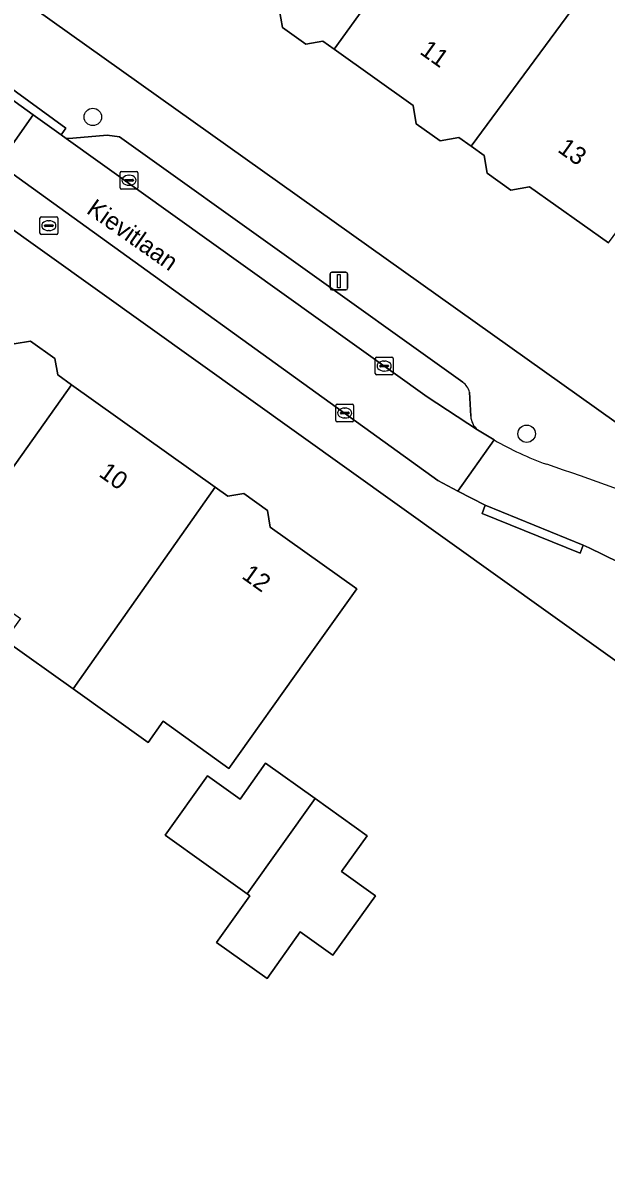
# Model space of a CAD drawing. Extents: x 161772 to 163126, y 383092 to 383917.
# Drawn here: x 162665.1 to 162697.9, y 383739.9 to 383803.5 of the extents above; entities that cross this region are included whole.
import ezdxf

# ---------------------------------------------------------------- set-up
doc = ezdxf.new("R2010")
doc.units = 0
for name, color, linetype in [('IMGEO_Boom', 7, 'Continuous'), ('IMGEO_Brandkraan', 7, 'Continuous'), ('IMGEO_Erf', 7, 'Continuous'), ('IMGEO_Kolk', 7, 'Continuous'), ('IMGEO_Lichtmast', 7, 'Continuous'), ('IMGEO_Openbare_ruimte_label', 7, 'Continuous'), ('IMGEO_Pand', 7, 'Continuous'), ('IMGEO_Pand_nummerreeks', 7, 'Continuous'), ('IMGEO_Parkeervlak_open', 7, 'Continuous'), ('IMGEO_Rijbaan_lokaal_open', 7, 'Continuous'), ('IMGEO_Rioolput', 7, 'Continuous'), ('IMGEO_Voetpad_open', 7, 'Continuous')]:
    doc.layers.add(name, color=color, linetype=linetype)

msp = doc.modelspace()

# ---------------------------------------------------------------- linework, layer by layer
at = {"layer": 'IMGEO_Boom'}
for centre in [(162669.036, 383798.201), (162693.439, 383780.386)]:
    msp.add_circle(centre, 0.489, dxfattribs=at)
at = {"layer": 'IMGEO_Brandkraan'}
for p, q in [((162666.135, 383792.588), (162666.987, 383792.588)), ((162666.06, 383791.662), (162666.06, 383792.514)), ((162666.319, 383792.082), (162666.319, 383792.094)), ((162666.757, 383792.045), (162666.359, 383792.045)), ((162666.362, 383792.131), (162666.76, 383792.131)), ((162666.548, 383792.368), (162666.573, 383792.368)), ((162666.803, 383792.094), (162666.803, 383792.082)), ((162667.061, 383792.514), (162667.061, 383791.662)), ((162666.987, 383791.588), (162666.135, 383791.588)), ((162666.571, 383791.808), (162666.546, 383791.808))]:
    msp.add_line(p, q, dxfattribs=at)
for points in [[(162666.135, 383792.588), (162666.987, 383792.588)], [(162666.06, 383791.662), (162666.06, 383792.514)], [(162667.061, 383792.514), (162667.061, 383791.662)], [(162666.987, 383791.588), (162666.135, 383791.588)]]:
    msp.add_lwpolyline(points, dxfattribs=at)
for centre, radius, start, end in [((162666.137, 383792.512), 0.0765, 91.55205, 178.44795), ((162666.137, 383792.512), 0.0765, 91.55205, 178.44795), ((162666.985, 383792.512), 0.0765, 1.55205, 88.44795), ((162666.985, 383792.512), 0.0765, 1.55205, 88.44795), ((162666.359, 383792.091), 0.0403, 85.87752, 175.75265), ((162666.356, 383792.081), 0.0366, 178.93798, 274.71019), ((162666.76, 383792.088), 0.043, 264.86636, 352.45326), ((162666.764, 383792.093), 0.0386, 1.73085, 96.63898), ((162666.137, 383791.664), 0.0765, 181.55205, 268.44795), ((162666.137, 383791.664), 0.0765, 181.55205, 268.44795), ((162666.985, 383791.664), 0.0765, 271.55205, 358.44795), ((162666.985, 383791.664), 0.0765, 271.55205, 358.44795)]:
    msp.add_arc(centre, radius, start, end, dxfattribs=at)
for centre, major_axis, ratio, start_param, end_param in [((162666.547, 383792.088), (-0.387, 0.002), 0.722429, 4.712389, 7.853982), ((162666.572, 383792.088), (-0.39, 0.002), 0.717154, 1.570796, 4.712389)]:
    msp.add_ellipse(centre, major_axis=major_axis, ratio=ratio, start_param=start_param, end_param=end_param, dxfattribs=at)
at = {"layer": 'IMGEO_Erf'}
for points in [[(162625.12, 383833.199), (162736.047, 383754.285), (162778.448, 383794.471), (162754.257, 383820.906)], [(162698.037, 383791.117), (162693.596, 383794.271), (162692.551, 383794.093), (162691.22, 383795.038), (162691.052, 383796.028), (162690.316, 383796.551), (162689.628, 383797.039), (162688.579, 383796.862), (162687.232, 383797.819), (162687.056, 383798.853), (162682.605, 383802.014), (162681.969, 383802.466), (162681.013, 383802.304), (162679.699, 383803.237), (162679.524, 383804.273)], [(162664.61, 383785.44), (162665.533, 383785.595), (162666.902, 383784.62), (162667.058, 383783.693), (162667.831, 383783.143), (162675.913, 383777.39), (162676.636, 383776.875), (162677.521, 383777.024), (162678.858, 383776.073), (162679.016, 383775.13), (162683.888, 383771.662), (162680.989, 383767.589), (162676.693, 383761.571), (162672.997, 383764.221), (162672.15, 383763.031), (162667.924, 383766.039), (162664.083, 383768.773)]]:
    msp.add_lwpolyline(points, dxfattribs=at)
for points in [[(162657.832, 383796.659), (162637.23, 383811.064), (162613.678, 383828.007), (162567.812, 383798.14), (162600.13, 383750), (162612.632, 383731.377), (162614.76, 383728.311), (162636.946, 383695.216), (162638.817, 383692.373), (162682.627, 383718.822), (162703.454, 383731.664), (162710.617, 383736.394), (162726.651, 383747.451), (162723.086, 383750)], [(162677.865, 383754.402), (162677.715, 383754.509), (162673.1, 383757.805), (162675.49, 383761.149), (162677.316, 383759.844), (162678.756, 383761.859), (162681.544, 383759.867), (162684.469, 383757.776), (162683.031, 383755.764), (162684.93, 383754.407), (162682.541, 383751.062), (162680.706, 383752.372), (162678.835, 383749.753), (162675.994, 383751.782)]]:
    msp.add_lwpolyline(points, close=True, dxfattribs=at)
at = {"layer": 'IMGEO_Kolk'}
for p, q in [((162684.923, 383783.768), (162684.923, 383784.62)), ((162684.998, 383784.694), (162685.85, 383784.694)), ((162685.411, 383784.474), (162685.436, 383784.474)), ((162685.924, 383784.62), (162685.924, 383783.768)), ((162685.85, 383783.694), (162684.998, 383783.694)), ((162685.182, 383784.188), (162685.182, 383784.2)), ((162685.62, 383784.151), (162685.222, 383784.151)), ((162685.225, 383784.237), (162685.623, 383784.237)), ((162685.434, 383783.914), (162685.409, 383783.914)), ((162685.666, 383784.2), (162685.666, 383784.188)), ((162682.706, 383781.127), (162682.706, 383781.979)), ((162682.781, 383782.053), (162683.633, 383782.053)), ((162683.194, 383781.833), (162683.219, 383781.833)), ((162683.707, 383781.979), (162683.707, 383781.127)), ((162682.965, 383781.547), (162682.965, 383781.559)), ((162683.403, 383781.51), (162683.005, 383781.51)), ((162683.008, 383781.596), (162683.406, 383781.596)), ((162683.217, 383781.273), (162683.192, 383781.273)), ((162683.449, 383781.559), (162683.449, 383781.547)), ((162683.633, 383781.053), (162682.781, 383781.053))]:
    msp.add_line(p, q, dxfattribs=at)
for points in [[(162684.923, 383783.768), (162684.923, 383784.62)], [(162684.998, 383784.694), (162685.85, 383784.694)], [(162685.924, 383784.62), (162685.924, 383783.768)], [(162685.85, 383783.694), (162684.998, 383783.694)], [(162682.706, 383781.127), (162682.706, 383781.979)], [(162682.781, 383782.053), (162683.633, 383782.053)], [(162683.707, 383781.979), (162683.707, 383781.127)], [(162683.633, 383781.053), (162682.781, 383781.053)]]:
    msp.add_lwpolyline(points, dxfattribs=at)
for centre, radius, start, end in [((162685, 383784.618), 0.0765, 91.55205, 178.44795), ((162685, 383784.618), 0.0765, 91.55205, 178.44795), ((162685.848, 383784.618), 0.0765, 1.55205, 88.44795), ((162685.848, 383784.618), 0.0765, 1.55205, 88.44795), ((162685, 383783.77), 0.0765, 181.55205, 268.44795), ((162685, 383783.77), 0.0765, 181.55205, 268.44795), ((162685.222, 383784.197), 0.0403, 85.87752, 175.75265), ((162685.219, 383784.187), 0.0366, 178.93798, 274.71019), ((162685.623, 383784.194), 0.043, 264.86636, 352.45326), ((162685.627, 383784.199), 0.0386, 1.73085, 96.63898), ((162685.848, 383783.77), 0.0765, 271.55205, 358.44795), ((162685.848, 383783.77), 0.0765, 271.55205, 358.44795), ((162682.783, 383781.977), 0.0765, 91.55205, 178.44795), ((162682.783, 383781.977), 0.0765, 91.55205, 178.44795), ((162683.631, 383781.977), 0.0765, 1.55205, 88.44795), ((162683.631, 383781.977), 0.0765, 1.55205, 88.44795), ((162682.783, 383781.129), 0.0765, 181.55205, 268.44795), ((162682.783, 383781.129), 0.0765, 181.55205, 268.44795), ((162683.005, 383781.556), 0.0403, 85.87752, 175.75265), ((162683.002, 383781.546), 0.0366, 178.93798, 274.71019), ((162683.406, 383781.553), 0.043, 264.86636, 352.45326), ((162683.41, 383781.558), 0.0386, 1.73085, 96.63898), ((162683.631, 383781.129), 0.0765, 271.55205, 358.44795), ((162683.631, 383781.129), 0.0765, 271.55205, 358.44795)]:
    msp.add_arc(centre, radius, start, end, dxfattribs=at)
for centre, major_axis, ratio, start_param, end_param in [((162685.41, 383784.194), (-0.387, 0.002), 0.722429, 4.712389, 7.853982), ((162685.435, 383784.194), (-0.39, 0.002), 0.717154, 1.570796, 4.712389), ((162683.193, 383781.553), (-0.387, 0.002), 0.722429, 4.712389, 7.853982), ((162683.218, 383781.553), (-0.39, 0.002), 0.717154, 1.570796, 4.712389)]:
    msp.add_ellipse(centre, major_axis=major_axis, ratio=ratio, start_param=start_param, end_param=end_param, dxfattribs=at)
at = {"layer": 'IMGEO_Lichtmast'}
for p, q in [((162682.479, 383789.472), (162683.269, 383789.472)), ((162683.269, 383789.472), (162682.479, 383789.472)), ((162682.379, 383788.572), (162682.379, 383789.372)), ((162682.379, 383789.372), (162682.379, 383788.572)), ((162683.369, 383789.372), (162683.369, 383788.572)), ((162683.369, 383788.572), (162683.369, 383789.372)), ((162683.269, 383788.472), (162682.479, 383788.472)), ((162682.479, 383788.472), (162683.269, 383788.472))]:
    msp.add_line(p, q, dxfattribs=at)
msp.add_lwpolyline([(162682.799, 383789.347), (162682.949, 383789.347), (162682.949, 383788.597), (162682.799, 383788.597), (162682.799, 383789.347)], dxfattribs=at)
for centre, start, end in [((162682.479, 383789.372), 90, 180), ((162682.479, 383789.372), 90, 180), ((162683.269, 383789.372), 0, 90), ((162683.269, 383789.372), 360, 90), ((162682.479, 383788.572), 180, 270), ((162682.479, 383788.572), 180, 270), ((162683.269, 383788.572), 270, 0), ((162683.269, 383788.572), 270, 0)]:
    msp.add_arc(centre, 0.1, start, end, dxfattribs=at)
at = {"layer": 'IMGEO_Pand'}
for points in [[(162682.605, 383802.014), (162689.337, 383811.344), (162690.043, 383812.368), (162682.539, 383817.697), (162680.338, 383814.599), (162679.798, 383814.982), (162677.546, 383811.81), (162674.65, 383807.733), (162679.524, 383804.273), (162679.699, 383803.237), (162681.013, 383802.304), (162681.969, 383802.466)], [(162697.148, 383805.823), (162697.809, 383806.771), (162697.716, 383806.837), (162694.177, 383809.35), (162695.747, 383811.56), (162693.741, 383812.984), (162692.21, 383810.829), (162690.043, 383812.368), (162689.337, 383811.344), (162682.605, 383802.014), (162687.056, 383798.853), (162687.232, 383797.819), (162688.579, 383796.862), (162689.628, 383797.039), (162690.316, 383796.551)], [(162704.826, 383800.347), (162705.491, 383801.287), (162703.67, 383802.58), (162705.735, 383805.488), (162703.751, 383806.898), (162703.392, 383806.393), (162699.481, 383809.17), (162697.809, 383806.771), (162697.148, 383805.823), (162690.316, 383796.551), (162691.052, 383796.028), (162691.22, 383795.038), (162692.551, 383794.093), (162693.596, 383794.271), (162698.037, 383791.117)], [(162667.831, 383783.143), (162667.058, 383783.693), (162666.902, 383784.62), (162665.533, 383785.595), (162664.61, 383785.44), (162659.752, 383788.898), (162656.853, 383784.825), (162652.62, 383778.868), (162656.743, 383775.842), (162655.904, 383774.638), (162656.561, 383774.174), (162656.449, 383773.974), (162659.443, 383771.844), (162659.594, 383772.003), (162659.824, 383771.845), (162660.678, 383773.05)], [(162675.913, 383777.39), (162667.831, 383783.143), (162660.678, 383773.05), (162662.06, 383772.067), (162664.959, 383770.004), (162664.083, 383768.773), (162667.924, 383766.039)], [(162675.913, 383777.39), (162667.924, 383766.039), (162672.15, 383763.031), (162672.997, 383764.221), (162676.693, 383761.571), (162680.989, 383767.589), (162683.888, 383771.662), (162679.016, 383775.13), (162678.858, 383776.073), (162677.521, 383777.024), (162676.636, 383776.875)], [(162677.715, 383754.509), (162681.544, 383759.867), (162678.756, 383761.859), (162677.316, 383759.844), (162675.49, 383761.149), (162673.1, 383757.805)], [(162683.031, 383755.764), (162684.469, 383757.776), (162681.544, 383759.867), (162677.715, 383754.509), (162677.865, 383754.402), (162675.994, 383751.782), (162678.835, 383749.753), (162680.706, 383752.372), (162682.541, 383751.062), (162684.93, 383754.407)]]:
    msp.add_lwpolyline(points, close=True, dxfattribs=at)
at = {"layer": 'IMGEO_Parkeervlak_open'}
for points in [[(162689.848, 383783.295), (162670.535, 383797.091), (162669.837, 383797.183), (162667.907, 383797.011), (162667.541, 383796.989), (162687.838, 383782.454), (162690.674, 383780.615)], [(162690.298, 383781.376), (162690.227, 383782.722)]]:
    msp.add_lwpolyline(points, dxfattribs=at)
for centre, radius, start, end in [((162689.138, 383782.414), 1.132, 15.81238, 51.1514), ((162691.315, 383781.405), 1.017, 181.62651, 230.96022)]:
    msp.add_arc(centre, radius, start, end, dxfattribs=at)
at = {"layer": 'IMGEO_Rijbaan_lokaal_open'}
for points in [[(162658.123, 383799.597), (162663.723, 383795.561), (162665.683, 383798.319), (162662.955, 383800.273)], [(162691.605, 383780.038), (162689.565, 383777.165), (162691.113, 383776.363), (162696.627, 383774.121), (162696.955, 383773.974), (162701.974, 383771.516), (162704.293, 383774.727), (162702.076, 383775.917)]]:
    msp.add_lwpolyline(points, dxfattribs=at)
msp.add_lwpolyline([(162665.683, 383798.319), (162663.723, 383795.561), (162688.434, 383777.751), (162689.565, 383777.165), (162691.605, 383780.038), (162690.674, 383780.615), (162687.838, 383782.454), (162667.541, 383796.989), (162667.246, 383797.2)], close=True, dxfattribs=at)
for centre, radius, start, end in [((162700.622, 383795.65), 18.029, 239.99149, 250.37977), ((162650.968, 383648.054), 137.699, 68.21289, 71.54051)]:
    msp.add_arc(centre, radius, start, end, dxfattribs=at)
at = {"layer": 'IMGEO_Rioolput'}
for p, q in [((162670.649, 383795.141), (162671.501, 383795.141)), ((162670.574, 383794.215), (162670.574, 383795.067)), ((162670.833, 383794.635), (162670.833, 383794.647)), ((162671.271, 383794.598), (162670.873, 383794.598)), ((162670.876, 383794.684), (162671.274, 383794.684)), ((162671.062, 383794.921), (162671.087, 383794.921)), ((162671.317, 383794.647), (162671.317, 383794.635)), ((162671.575, 383795.067), (162671.575, 383794.215)), ((162671.501, 383794.141), (162670.649, 383794.141)), ((162671.085, 383794.361), (162671.06, 383794.361))]:
    msp.add_line(p, q, dxfattribs=at)
for points in [[(162670.649, 383795.141), (162671.501, 383795.141)], [(162670.574, 383794.215), (162670.574, 383795.067)], [(162671.575, 383795.067), (162671.575, 383794.215)], [(162671.501, 383794.141), (162670.649, 383794.141)]]:
    msp.add_lwpolyline(points, dxfattribs=at)
for centre, radius, start, end in [((162670.651, 383795.065), 0.0765, 91.55205, 178.44795), ((162670.651, 383795.065), 0.0765, 91.55205, 178.44795), ((162671.499, 383795.065), 0.0765, 1.55205, 88.44795), ((162671.499, 383795.065), 0.0765, 1.55205, 88.44795), ((162670.873, 383794.644), 0.0403, 85.87752, 175.75265), ((162670.87, 383794.634), 0.0366, 178.93798, 274.71019), ((162671.274, 383794.641), 0.043, 264.86636, 352.45326), ((162671.278, 383794.646), 0.0386, 1.73085, 96.63898), ((162670.651, 383794.217), 0.0765, 181.55205, 268.44795), ((162670.651, 383794.217), 0.0765, 181.55205, 268.44795), ((162671.499, 383794.217), 0.0765, 271.55205, 358.44795), ((162671.499, 383794.217), 0.0765, 271.55205, 358.44795)]:
    msp.add_arc(centre, radius, start, end, dxfattribs=at)
for centre, major_axis, ratio, start_param, end_param in [((162671.061, 383794.641), (-0.387, 0.002), 0.722429, 4.712389, 7.853982), ((162671.086, 383794.641), (-0.39, 0.002), 0.717154, 1.570796, 4.712389)]:
    msp.add_ellipse(centre, major_axis=major_axis, ratio=ratio, start_param=start_param, end_param=end_param, dxfattribs=at)
at = {"layer": 'IMGEO_Voetpad_open'}
for points in [[(162702.076, 383775.917), (162702.395, 383776.315), (162705.717, 383774.453), (162705.475, 383774.017), (162707.358, 383772.683), (162707.659, 383773.109), (162710.728, 383770.927), (162710.431, 383770.506), (162724.438, 383760.583), (162725.461, 383759.858), (162727.128, 383758.461), (162734.733, 383752.998), (162736.047, 383754.285), (162625.12, 383833.199), (162620.62, 383836.4)], [(162619.65, 383828.837), (162619.967, 383829.273), (162617.954, 383830.722), (162613.678, 383828.007), (162637.23, 383811.064), (162657.832, 383796.659), (162723.086, 383750), (162726.651, 383747.451), (162729.356, 383751.858)], [(162662.955, 383800.273), (162665.683, 383798.319), (162667.246, 383797.2), (162667.515, 383797.573), (162663.337, 383800.613), (162662.541, 383801.325), (162661.907, 383802.183), (162661.585, 383802.919)], [(162661.585, 383802.919), (162661.907, 383802.183), (162662.541, 383801.325), (162663.337, 383800.613), (162667.515, 383797.573), (162667.246, 383797.2), (162667.541, 383796.989), (162667.907, 383797.011), (162669.837, 383797.183), (162670.535, 383797.091), (162689.848, 383783.295)], [(162702.761, 383769.178), (162702.285, 383770.957), (162702.126, 383771.406), (162701.974, 383771.516), (162696.955, 383773.974), (162696.627, 383774.121), (162696.446, 383773.669), (162690.929, 383775.899), (162691.113, 383776.363), (162689.565, 383777.165), (162688.434, 383777.751), (162663.723, 383795.561), (162663.403, 383795.117), (162657.831, 383799.192), (162658.123, 383799.597)], [(162690.227, 383782.722), (162690.298, 383781.376)], [(162690.674, 383780.615), (162691.605, 383780.038)]]:
    msp.add_lwpolyline(points, dxfattribs=at)
msp.add_lwpolyline([(162696.627, 383774.121), (162691.113, 383776.363), (162690.929, 383775.899), (162696.446, 383773.669)], close=True, dxfattribs=at)
for centre, radius, start, end in [((162689.138, 383782.414), 1.132, 15.81238, 51.1514), ((162691.315, 383781.405), 1.017, 181.62651, 230.96022), ((162700.622, 383795.65), 18.029, 239.99149, 250.37977), ((162650.968, 383648.054), 137.699, 68.21289, 71.54051)]:
    msp.add_arc(centre, radius, start, end, dxfattribs=at)

# ---------------------------------------------------------------- texts
at = {"layer": 'IMGEO_Openbare_ruimte_label'}
msp.add_text('Kievitlaan', height=1, rotation=324.89531, dxfattribs=at).set_placement((162668.62, 383792.833))
at = {"layer": 'IMGEO_Pand_nummerreeks'}
for s, rotation, p in [('11', 324.61413, (162687.372, 383801.787)), ('13', 324.61413, (162695.126, 383796.28)), ('10', 324.47089, (162669.318, 383778.036)), ('12', 324.46861, (162677.359, 383772.294))]:
    msp.add_text(s, height=1, rotation=rotation, dxfattribs=at).set_placement(p)

doc.saveas('drawing.dxf')
